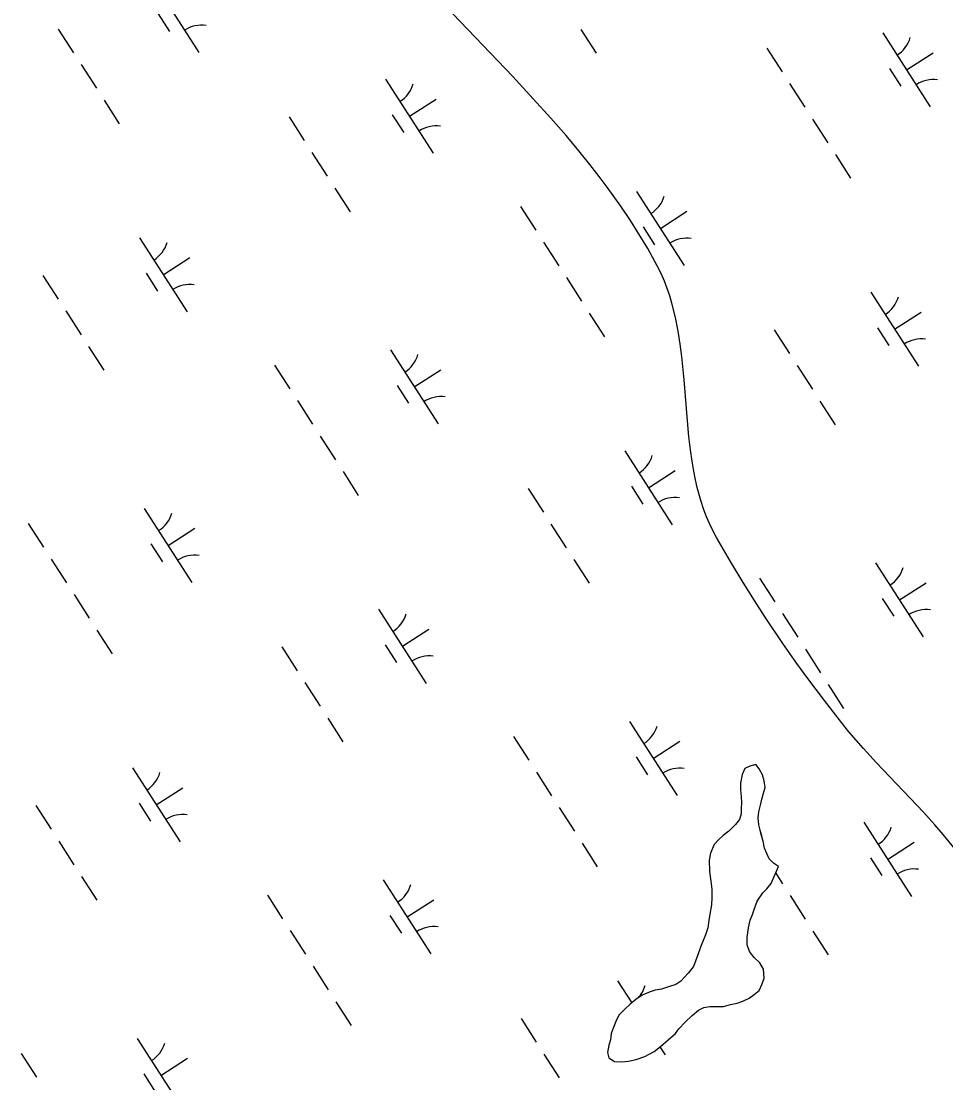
# Model space of a CAD drawing. Extents: x 3937982 to 3958556, y 219448 to 241894.
# Drawn here: x 3947729 to 3948254, y 228522 to 229125 of the extents above; entities that cross this region are included whole.
import ezdxf

# ---------------------------------------------------------------- set-up
doc = ezdxf.new("R2010")
doc.units = 0
for name, color, linetype in [('V-SITE-VEGE', 7, 'Continuous'), ('V-TOPO-SHOR', 7, 'Continuous'), ('V-WETL-SWMP', 7, 'Continuous')]:
    doc.layers.add(name, color=color, linetype=linetype)

msp = doc.modelspace()

# ---------------------------------------------------------------- linework, layer by layer
at = {"layer": 'V-SITE-VEGE'}
for points in [[(3948241.338, 228675.478), (3948214.73, 228703.501), (3948207.253, 228711.642), (3948198.971, 228721.188), (3948194.715, 228726.422), (3948185.041, 228738.866), (3948175.612, 228751.465), (3948169.461, 228759.954), (3948161.437, 228771.384), (3948151.05, 228786.818), (3948145.275, 228795.737), (3948138.821, 228806.016), (3948131.641, 228817.884), (3948123.687, 228831.601), (3948120.711, 228837.307), (3948118.128, 228843.166), (3948116.609, 228847.152), (3948114.813, 228852.554), (3948112.789, 228859.907), (3948111.804, 228864.173), (3948110.815, 228869.102), (3948109.84, 228874.798), (3948108.898, 228881.372), (3948108.013, 228888.96), (3948107.178, 228897.696), (3948105.279, 228921.111), (3948103.977, 228934.397), (3948103.09, 228941.399), (3948101.937, 228948.784), (3948100.413, 228956.542), (3948098.386, 228964.656), (3948097.153, 228968.766), (3948095.731, 228972.95), (3948094.095, 228977.2), (3948092.209, 228981.509), (3948090.042, 228985.867), (3948084.629, 228995.648), (3948078.889, 229005.212), (3948074.893, 229011.479), (3948069.363, 229019.708), (3948061.665, 229030.472), (3948057.11, 229036.524), (3948051.779, 229043.363), (3948045.535, 229051.081), (3948038.217, 229059.796), (3948029.653, 229069.632), (3948019.64, 229080.743), (3948007.966, 229093.315), (3947961.088, 229142.615)], [(3948259.319, 228654.488), (3948252.508, 228662.881), (3948247.791, 228668.337), (3948241.338, 228675.478)]]:
    msp.add_lwpolyline(points, dxfattribs=at)
at = {"layer": 'V-TOPO-SHOR'}
for points in [[(3948158.929, 228644.553), (3948156.047, 228646.603), (3948153.686, 228648.92), (3948152.354, 228652.025), (3948151.023, 228655.131), (3948150.202, 228659.023), (3948149.391, 228662.133), (3948148.58, 228665.244), (3948147.769, 228668.355), (3948147.47, 228672.253), (3948147.695, 228675.634), (3948148.697, 228679.544), (3948149.44, 228682.931), (3948150.448, 228686.32), (3948151.455, 228689.45), (3948150.896, 228693.343), (3948149.821, 228696.712), (3948147.968, 228700.073), (3948146.122, 228702.653), (3948142.753, 228701.58), (3948139.909, 228700.251), (3948138.383, 228696.855), (3948137.394, 228691.907), (3948137.429, 228688.268), (3948137.73, 228684.373), (3948138.023, 228680.996), (3948137.797, 228677.612), (3948137.828, 228674.493), (3948136.82, 228671.366), (3948134.51, 228668.482), (3948130.648, 228664.802), (3948127.555, 228662.172), (3948124.977, 228660.067), (3948122.407, 228657.181), (3948120.377, 228652.221), (3948119.638, 228648.314), (3948119.703, 228641.815), (3948120.539, 228636.366), (3948121.104, 228631.692), (3948121.155, 228626.752), (3948120.934, 228622.853), (3948119.947, 228617.643), (3948119.464, 228613.997), (3948118.726, 228609.832), (3948117.467, 228605.92), (3948115.689, 228601.742), (3948114.677, 228598.873), (3948113.164, 228594.439), (3948110.631, 228587.914), (3948107.55, 228583.984), (3948103.436, 228579.521), (3948100.595, 228577.674), (3948096.45, 228576.332), (3948092.563, 228574.993), (3948088.93, 228574.436), (3948086.081, 228573.367), (3948081.422, 228571.499), (3948077.805, 228569.124), (3948074.713, 228566.494), (3948071.364, 228563.34), (3948068.278, 228560.188), (3948066.494, 228556.532), (3948064.972, 228552.877), (3948063.965, 228549.747), (3948063.481, 228546.104), (3948062.47, 228543.233), (3948061.732, 228539.067), (3948062.544, 228535.954), (3948065.683, 228533.906), (3948069.847, 228533.689), (3948073.742, 228533.988), (3948078.149, 228535.073), (3948083.073, 228536.683), (3948088.244, 228539.595), (3948091.852, 228542.491), (3948096.235, 228546.176), (3948100.358, 228549.856), (3948102.41, 228552.475), (3948106.012, 228556.152), (3948109.873, 228560.09), (3948113.481, 228562.988), (3948116.584, 228564.577), (3948119.959, 228565.132), (3948124.639, 228565.179), (3948127.758, 228565.212), (3948131.645, 228566.289), (3948135.536, 228567.108), (3948138.645, 228568.179), (3948142.268, 228569.777), (3948145.107, 228571.884), (3948147.941, 228574.254), (3948149.725, 228577.912), (3948150.73, 228581.301), (3948150.419, 228586.237), (3948148.304, 228589.855), (3948145.154, 228592.942), (3948142.52, 228596.294), (3948141.181, 228600.181), (3948141.138, 228604.341), (3948141.863, 228609.805), (3948142.858, 228614.235)], [(3948142.858, 228614.235), (3948144.126, 228617.368), (3948145.137, 228620.238), (3948146.909, 228624.936), (3948149.981, 228629.644), (3948152.295, 228632.007), (3948154.867, 228634.893), (3948158.929, 228644.553)]]:
    msp.add_lwpolyline(points, dxfattribs=at)
at = {"layer": 'V-WETL-SWMP'}
for p, q in [((3947802.59, 229149.069), (3947829.653, 229107.025)), ((3947806.386, 229128.916), (3947812.881, 229118.826)), ((3947749.715, 229120.293), (3947758.375, 229106.839)), ((3948046.701, 229120.041), (3948055.361, 229106.587)), ((3948218.153, 229118.109), (3948245.215, 229076.066)), ((3948152.288, 229109.515), (3948160.948, 229096.061)), ((3948231.684, 229097.088), (3948246.819, 229106.83)), ((3947762.705, 229100.112), (3947771.365, 229086.658)), ((3948221.949, 229097.957), (3948228.444, 229087.867)), ((3947935.72, 229091.77), (3947962.782, 229049.727)), ((3948165.278, 229089.334), (3948173.938, 229075.88)), ((3947775.695, 229079.932), (3947784.355, 229066.478)), ((3947949.251, 229070.748), (3947964.386, 229080.491)), ((3947939.516, 229071.618), (3947946.011, 229061.527)), ((3947880.854, 229070.373), (3947889.513, 229056.919)), ((3948178.268, 229069.153), (3948186.927, 229055.699)), ((3947893.843, 229050.192), (3947902.503, 229036.738)), ((3948191.257, 229048.972), (3948199.917, 229035.518)), ((3947906.833, 229030.012), (3947915.493, 229016.558)), ((3948078.285, 229028.08), (3948105.348, 228986.037)), ((3948012.42, 229019.485), (3948021.08, 229006.031)), ((3948091.817, 229007.058), (3948106.952, 229016.801)), ((3948082.081, 229007.928), (3948088.576, 228997.837)), ((3947795.852, 229001.741), (3947822.915, 228959.697)), ((3948025.41, 228999.304), (3948034.07, 228985.85)), ((3947809.383, 228980.719), (3947824.519, 228990.461)), ((3947799.648, 228981.588), (3947806.143, 228971.498)), ((3947740.986, 228980.344), (3947749.646, 228966.89)), ((3948038.4, 228979.124), (3948047.06, 228965.67)), ((3948211.415, 228970.781), (3948238.477, 228928.738)), ((3947753.976, 228960.163), (3947762.636, 228946.709)), ((3948051.39, 228958.943), (3948060.05, 228945.489)), ((3948224.946, 228949.76), (3948240.081, 228959.502)), ((3948215.211, 228950.629), (3948221.706, 228940.539)), ((3948156.549, 228949.384), (3948165.209, 228935.93)), ((3947766.966, 228939.982), (3947775.626, 228926.528)), ((3947938.418, 228938.05), (3947965.48, 228896.007)), ((3947872.553, 228929.455), (3947881.213, 228916.002)), ((3947951.949, 228917.029), (3947967.085, 228926.771)), ((3948169.539, 228929.204), (3948178.198, 228915.75)), ((3947942.214, 228917.898), (3947948.709, 228907.808)), ((3947885.543, 228909.275), (3947894.203, 228895.821)), ((3948182.528, 228909.023), (3948191.188, 228895.569)), ((3947898.533, 228889.094), (3947907.193, 228875.64)), ((3948071.547, 228880.752), (3948098.61, 228838.709)), ((3947911.523, 228868.913), (3947920.183, 228855.459)), ((3948085.079, 228859.73), (3948100.214, 228869.473)), ((3948075.343, 228860.599), (3948081.838, 228850.509)), ((3948016.681, 228859.355), (3948025.341, 228845.901)), ((3947798.551, 228848.021), (3947825.613, 228805.978)), ((3947732.686, 228839.426), (3947741.346, 228825.972)), ((3947812.082, 228826.999), (3947827.218, 228836.742)), ((3948029.671, 228839.174), (3948038.331, 228825.72)), ((3947802.347, 228827.869), (3947808.842, 228817.778)), ((3947745.676, 228819.245), (3947754.336, 228805.791)), ((3948042.661, 228818.993), (3948051.321, 228805.539)), ((3948214.113, 228817.062), (3948241.176, 228775.018)), ((3948148.248, 228808.467), (3948156.908, 228795.013)), ((3948227.644, 228796.04), (3948242.78, 228805.782)), ((3947758.666, 228799.065), (3947767.326, 228785.611)), ((3948217.909, 228796.909), (3948224.404, 228786.819)), ((3947931.68, 228790.722), (3947958.742, 228748.679)), ((3948161.238, 228788.286), (3948169.898, 228774.832)), ((3947771.656, 228778.884), (3947780.316, 228765.43)), ((3947945.211, 228769.701), (3947960.347, 228779.443)), ((3947935.476, 228770.57), (3947941.971, 228760.48)), ((3947876.814, 228769.325), (3947885.474, 228755.871)), ((3948174.228, 228768.105), (3948182.888, 228754.651)), ((3947889.804, 228749.145), (3947898.464, 228735.691)), ((3948187.218, 228747.925), (3948195.878, 228734.471)), ((3947902.794, 228728.964), (3947911.454, 228715.51)), ((3948074.246, 228727.032), (3948101.308, 228684.989)), ((3948008.381, 228718.437), (3948017.041, 228704.983)), ((3948087.777, 228706.011), (3948102.913, 228715.753)), ((3948078.042, 228706.88), (3948084.537, 228696.789)), ((3947791.813, 228700.693), (3947818.875, 228658.65)), ((3948021.371, 228698.256), (3948030.031, 228684.803)), ((3948139.908, 228700.251), (3948138.382, 228696.856)), ((3948142.754, 228701.58), (3948139.908, 228700.251)), ((3948146.122, 228702.653), (3948142.754, 228701.58)), ((3948147.968, 228700.073), (3948146.122, 228702.653)), ((3948149.822, 228696.712), (3948147.968, 228700.073)), ((3948138.382, 228696.856), (3948137.393, 228691.907)), ((3948137.393, 228691.907), (3948137.429, 228688.268)), ((3948150.896, 228693.343), (3948149.822, 228696.712)), ((3948151.455, 228689.45), (3948150.896, 228693.343)), ((3947805.344, 228679.671), (3947820.48, 228689.414)), ((3948137.429, 228688.268), (3948137.729, 228684.372)), ((3948149.441, 228682.93), (3948150.447, 228686.32)), ((3948150.447, 228686.32), (3948151.455, 228689.45)), ((3947736.947, 228679.296), (3947745.607, 228665.842)), ((3947795.609, 228680.54), (3947802.104, 228670.45)), ((3948137.729, 228684.372), (3948138.023, 228680.995)), ((3948138.023, 228680.995), (3948137.797, 228677.613)), ((3948147.696, 228675.634), (3948148.696, 228679.543)), ((3948148.696, 228679.543), (3948149.441, 228682.93)), ((3948034.361, 228678.076), (3948043.021, 228664.622)), ((3948137.829, 228674.494), (3948136.821, 228671.365)), ((3948137.797, 228677.613), (3948137.829, 228674.494)), ((3948147.47, 228672.252), (3948147.696, 228675.634)), ((3948134.51, 228668.482), (3948130.648, 228664.803)), ((3948136.821, 228671.365), (3948134.51, 228668.482)), ((3948147.769, 228668.356), (3948147.47, 228672.252)), ((3948148.581, 228665.245), (3948147.769, 228668.356)), ((3948207.375, 228669.734), (3948234.438, 228627.69)), ((3948127.555, 228662.172), (3948124.977, 228660.067)), ((3948130.648, 228664.803), (3948127.555, 228662.172)), ((3948149.392, 228662.133), (3948148.581, 228665.245)), ((3948150.203, 228659.022), (3948149.392, 228662.133)), ((3947749.937, 228659.115), (3947758.597, 228645.661)), ((3948047.351, 228657.895), (3948056.011, 228644.441)), ((3948122.407, 228657.181), (3948120.377, 228652.221)), ((3948124.977, 228660.067), (3948122.407, 228657.181)), ((3948151.023, 228655.131), (3948150.203, 228659.022)), ((3948153.685, 228648.919), (3948151.023, 228655.131)), ((3948220.906, 228648.712), (3948236.042, 228658.454)), ((3948120.377, 228652.221), (3948119.637, 228648.314)), ((3948211.171, 228649.581), (3948217.666, 228639.491)), ((3948119.637, 228648.314), (3948119.703, 228641.816)), ((3948156.048, 228646.603), (3948153.685, 228648.919)), ((3948154.867, 228634.893), (3948158.928, 228644.553)), ((3948158.928, 228644.553), (3948156.048, 228646.603)), ((3947762.927, 228638.934), (3947771.587, 228625.48)), ((3948119.703, 228641.816), (3948120.538, 228636.366)), ((3948157.354, 228640.809), (3948161.169, 228634.883)), ((3947934.379, 228637.003), (3947961.441, 228594.959)), ((3948120.538, 228636.366), (3948121.105, 228631.692)), ((3948121.105, 228631.692), (3948121.155, 228626.753)), ((3948149.981, 228629.645), (3948152.296, 228632.008)), ((3948152.296, 228632.008), (3948154.867, 228634.893)), ((3947868.514, 228628.408), (3947877.174, 228614.954)), ((3947947.91, 228615.981), (3947963.045, 228625.723)), ((3948121.155, 228626.753), (3948120.934, 228622.852)), ((3948146.909, 228624.935), (3948149.981, 228629.645)), ((3948165.499, 228628.156), (3948174.159, 228614.702)), ((3948120.934, 228622.852), (3948119.947, 228617.643)), ((3948144.126, 228617.368), (3948145.137, 228620.237)), ((3948145.137, 228620.237), (3948146.909, 228624.935)), ((3947938.175, 228616.85), (3947944.67, 228606.76)), ((3948119.464, 228613.998), (3948118.727, 228609.832)), ((3948119.947, 228617.643), (3948119.464, 228613.998)), ((3948141.863, 228609.806), (3948142.858, 228614.235)), ((3948142.858, 228614.235), (3948144.126, 228617.368)), ((3947881.504, 228608.227), (3947890.164, 228594.773)), ((3948118.727, 228609.832), (3948117.466, 228605.92)), ((3948141.138, 228604.34), (3948141.863, 228609.806)), ((3948178.489, 228607.975), (3948187.149, 228594.521)), ((3948115.689, 228601.742), (3948114.678, 228598.873)), ((3948117.466, 228605.92), (3948115.689, 228601.742)), ((3948141.181, 228600.181), (3948141.138, 228604.34)), ((3948114.678, 228598.873), (3948113.163, 228594.438)), ((3948142.52, 228596.295), (3948141.181, 228600.181)), ((3948145.153, 228592.942), (3948142.52, 228596.295)), ((3948113.163, 228594.438), (3948110.63, 228587.913)), ((3948148.304, 228589.855), (3948145.153, 228592.942)), ((3948150.42, 228586.237), (3948148.304, 228589.855)), ((3947894.494, 228588.046), (3947903.154, 228574.592)), ((3948107.55, 228583.983), (3948103.436, 228579.522)), ((3948110.63, 228587.913), (3948107.55, 228583.983)), ((3948150.73, 228581.301), (3948150.42, 228586.237)), ((3948067.508, 228579.704), (3948075.552, 228567.207)), ((3948100.595, 228577.674), (3948096.45, 228576.332)), ((3948103.436, 228579.522), (3948100.595, 228577.674)), ((3948147.942, 228574.253), (3948149.725, 228577.911)), ((3948149.725, 228577.911), (3948150.73, 228581.301)), ((3948081.421, 228571.5), (3948077.806, 228569.124)), ((3948086.081, 228573.367), (3948081.421, 228571.5)), ((3948088.93, 228574.436), (3948086.081, 228573.367)), ((3948092.564, 228574.993), (3948088.93, 228574.436)), ((3948096.45, 228576.332), (3948092.564, 228574.993)), ((3948142.268, 228569.777), (3948145.106, 228571.885)), ((3948145.106, 228571.885), (3948147.942, 228574.253)), ((3947907.483, 228567.865), (3947916.143, 228554.412)), ((3948074.713, 228566.493), (3948071.365, 228563.34)), ((3948077.806, 228569.124), (3948074.713, 228566.493)), ((3948116.585, 228564.578), (3948119.959, 228565.132)), ((3948119.959, 228565.132), (3948124.638, 228565.179)), ((3948124.638, 228565.179), (3948127.757, 228565.211)), ((3948127.757, 228565.211), (3948131.645, 228566.29)), ((3948131.645, 228566.29), (3948135.536, 228567.109)), ((3948135.536, 228567.109), (3948138.645, 228568.18)), ((3948138.645, 228568.18), (3948142.268, 228569.777)), ((3948068.278, 228560.189), (3948066.495, 228556.532)), ((3948071.365, 228563.34), (3948068.278, 228560.189)), ((3948106.012, 228556.152), (3948109.872, 228560.09)), ((3948109.872, 228560.09), (3948113.482, 228562.987)), ((3948113.482, 228562.987), (3948116.585, 228564.578)), ((3948012.642, 228558.307), (3948021.302, 228544.853)), ((3948064.972, 228552.877), (3948063.964, 228549.747)), ((3948066.495, 228556.532), (3948064.972, 228552.877)), ((3948102.41, 228552.476), (3948106.012, 228556.152)), ((3947794.512, 228546.973), (3947821.574, 228504.93)), ((3948063.964, 228549.747), (3948063.481, 228546.103)), ((3948096.235, 228546.175), (3948100.357, 228549.856)), ((3948100.357, 228549.856), (3948102.41, 228552.476)), ((3948062.47, 228543.233), (3948061.733, 228539.067)), ((3948063.481, 228546.103), (3948062.47, 228543.233)), ((3948088.243, 228539.595), (3948091.853, 228542.491)), ((3948091.595, 228542.284), (3948094.57, 228537.661)), ((3948091.853, 228542.491), (3948096.235, 228546.175)), ((3947728.647, 228538.378), (3947737.306, 228524.924)), ((3947808.043, 228525.952), (3947823.178, 228535.694)), ((3948025.632, 228538.126), (3948034.292, 228524.672)), ((3948061.733, 228539.067), (3948062.544, 228535.955)), ((3948062.544, 228535.955), (3948065.684, 228533.907)), ((3948073.742, 228533.989), (3948078.15, 228535.073)), ((3948078.15, 228535.073), (3948083.073, 228536.683)), ((3948083.073, 228536.683), (3948088.243, 228539.595)), ((3948065.684, 228533.907), (3948069.846, 228533.69)), ((3948069.846, 228533.69), (3948073.742, 228533.989)), ((3947798.307, 228526.821), (3947804.802, 228516.73))]:
    msp.add_line(p, q, dxfattribs=at)
for centre, start, end in [((3947831.271, 229104.95), 81.996677, 123.540335), ((3948216.933, 229120.442), 301.99668, 343.540338), ((3948246.834, 229073.99), 81.996677, 123.540335), ((3947934.5, 229094.103), 301.99668, 343.540338), ((3947964.4, 229047.651), 81.996677, 123.540335), ((3948077.066, 229030.413), 301.99668, 343.540338), ((3947794.633, 229004.073), 301.99668, 343.540338), ((3948106.966, 228983.961), 81.996677, 123.540335), ((3947824.533, 228957.622), 81.996677, 123.540335), ((3948210.195, 228973.114), 301.99668, 343.540338), ((3948240.095, 228926.662), 81.996677, 123.540335), ((3947937.199, 228940.383), 301.99668, 343.540338), ((3947967.099, 228893.931), 81.996677, 123.540335), ((3948070.328, 228883.085), 301.99668, 343.540338), ((3948100.228, 228836.633), 81.996677, 123.540335), ((3947797.332, 228850.354), 301.99668, 343.540338), ((3947827.232, 228803.902), 81.996677, 123.540335), ((3948212.894, 228819.394), 301.99668, 343.540338), ((3947930.461, 228793.055), 301.99668, 343.540338), ((3948242.794, 228772.943), 81.996677, 123.540335), ((3947960.361, 228746.603), 81.996677, 123.540335), ((3948073.027, 228729.365), 301.99668, 343.540338), ((3947790.594, 228703.026), 301.99668, 343.540338), ((3948102.927, 228682.913), 81.996677, 123.540335), ((3947820.494, 228656.574), 81.996677, 123.540335), ((3948206.156, 228672.066), 301.99668, 343.540338), ((3948236.056, 228625.615), 81.996677, 123.540335), ((3947933.16, 228639.335), 301.99668, 343.540338), ((3947963.06, 228592.884), 81.996677, 123.540335), ((3948066.289, 228582.037), 317.086359, 343.540338), ((3947793.292, 228549.306), 301.99668, 343.540338)]:
    msp.add_arc(centre, 17.623, start, end, dxfattribs=at)

doc.saveas('drawing.dxf')
